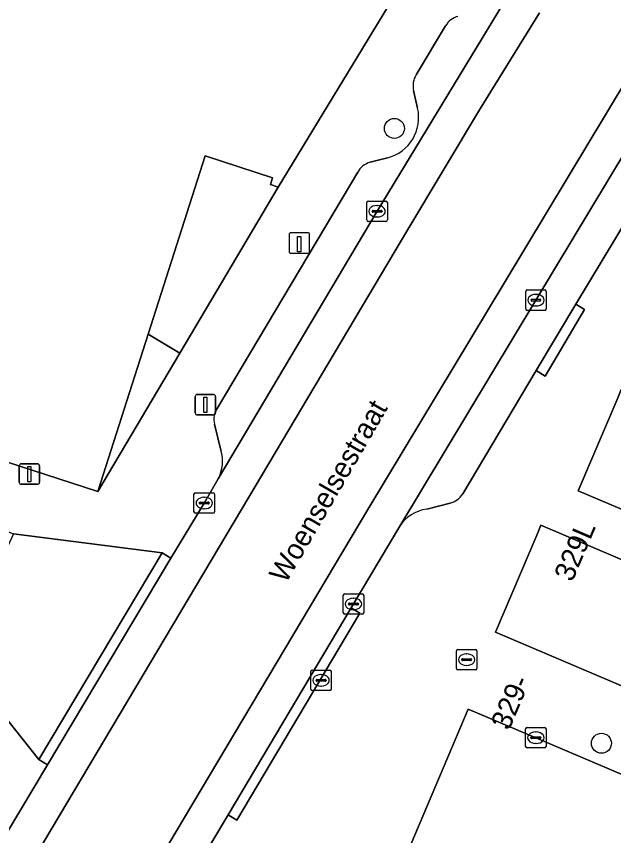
# Model space of a CAD drawing. Extents: x 160554 to 161248, y 385329 to 386506.
# Drawn here: x 160874.11 to 160903.28, y 385856.48 to 385896.47 of the extents above; entities that cross this region are included whole.
import ezdxf

# ---------------------------------------------------------------- set-up
doc = ezdxf.new("R2010")
doc.units = 0
for name, color, linetype in [('IMGEO_Boom', 7, 'Continuous'), ('IMGEO_Brandkraan', 7, 'Continuous'), ('IMGEO_Kolk', 7, 'Continuous'), ('IMGEO_Laadpaal', 7, 'Continuous'), ('IMGEO_Lichtmast', 7, 'Continuous'), ('IMGEO_Openbare_ruimte_label', 7, 'Continuous'), ('IMGEO_Pand', 7, 'Continuous'), ('IMGEO_Pand_nummerreeks', 7, 'Continuous'), ('IMGEO_Parkeervlak_open', 7, 'Continuous'), ('IMGEO_Rijbaan_lokaal_gesloten', 7, 'Continuous'), ('IMGEO_Rioolput', 7, 'Continuous'), ('IMGEO_Voetpad_open', 7, 'Continuous')]:
    doc.layers.add(name, color=color, linetype=linetype)

msp = doc.modelspace()

# ---------------------------------------------------------------- linework, layer by layer
at = {"layer": 'IMGEO_Boom'}
for centre in [(160892.574, 385891.005), (160902.686, 385860.988)]:
    msp.add_circle(centre, 0.489, dxfattribs=at)
at = {"layer": 'IMGEO_Brandkraan'}
for p, q in [((160895.602, 385864.643), (160895.602, 385865.495)), ((160895.677, 385865.569), (160896.529, 385865.569)), ((160896.09, 385865.349), (160896.115, 385865.349)), ((160896.603, 385865.495), (160896.603, 385864.643)), ((160895.861, 385865.063), (160895.861, 385865.075)), ((160896.299, 385865.026), (160895.901, 385865.026)), ((160895.904, 385865.112), (160896.302, 385865.112)), ((160896.345, 385865.075), (160896.345, 385865.063)), ((160896.529, 385864.569), (160895.677, 385864.569)), ((160896.113, 385864.789), (160896.088, 385864.789))]:
    msp.add_line(p, q, dxfattribs=at)
for points in [[(160895.602, 385864.643), (160895.602, 385865.495)], [(160895.677, 385865.569), (160896.529, 385865.569)], [(160896.603, 385865.495), (160896.603, 385864.643)], [(160896.529, 385864.569), (160895.677, 385864.569)]]:
    msp.add_lwpolyline(points, dxfattribs=at)
for centre, radius, start, end in [((160895.679, 385865.493), 0.0765, 91.552, 178.448), ((160895.679, 385865.493), 0.0765, 91.552, 178.448), ((160896.527, 385865.493), 0.0765, 1.552, 88.448), ((160896.527, 385865.493), 0.0765, 1.552, 88.448), ((160895.901, 385865.072), 0.0403, 85.8775, 175.7526), ((160895.898, 385865.062), 0.0366, 178.938, 274.7102), ((160896.302, 385865.069), 0.043, 264.8664, 352.4533), ((160896.306, 385865.074), 0.0386, 1.7309, 96.639), ((160895.679, 385864.645), 0.0765, 181.552, 268.448), ((160895.679, 385864.645), 0.0765, 181.552, 268.448), ((160896.527, 385864.645), 0.0765, 271.552, 358.448), ((160896.527, 385864.645), 0.0765, 271.552, 358.448)]:
    msp.add_arc(centre, radius, start, end, dxfattribs=at)
for centre, major_axis, ratio, start_param, end_param in [((160896.089, 385865.069), (-0.387, 0.002), 0.722429, 4.712389, 7.853982), ((160896.114, 385865.069), (-0.39, 0.002), 0.717154, 1.570796, 4.712389)]:
    msp.add_ellipse(centre, major_axis=major_axis, ratio=ratio, start_param=start_param, end_param=end_param, dxfattribs=at)
at = {"layer": 'IMGEO_Kolk'}
for p, q in [((160891.229, 385886.535), (160891.229, 385887.387)), ((160891.304, 385887.461), (160892.156, 385887.461)), ((160892.23, 385887.387), (160892.23, 385886.535)), ((160891.488, 385886.955), (160891.488, 385886.967)), ((160891.926, 385886.918), (160891.528, 385886.918)), ((160891.531, 385887.004), (160891.929, 385887.004)), ((160891.717, 385887.241), (160891.742, 385887.241)), ((160891.972, 385886.967), (160891.972, 385886.955)), ((160891.74, 385886.681), (160891.715, 385886.681)), ((160892.156, 385886.461), (160891.304, 385886.461)), ((160898.987, 385882.195), (160898.987, 385883.047)), ((160899.062, 385883.121), (160899.914, 385883.121)), ((160899.475, 385882.901), (160899.5, 385882.901)), ((160899.988, 385883.047), (160899.988, 385882.195)), ((160899.246, 385882.615), (160899.246, 385882.627)), ((160899.684, 385882.578), (160899.286, 385882.578)), ((160899.289, 385882.664), (160899.687, 385882.664)), ((160899.73, 385882.627), (160899.73, 385882.615)), ((160899.914, 385882.121), (160899.062, 385882.121)), ((160899.498, 385882.341), (160899.473, 385882.341)), ((160882.786, 385872.291), (160882.786, 385873.143)), ((160882.861, 385873.217), (160883.713, 385873.217)), ((160883.274, 385872.997), (160883.299, 385872.997)), ((160883.787, 385873.143), (160883.787, 385872.291)), ((160883.045, 385872.711), (160883.045, 385872.723)), ((160883.483, 385872.674), (160883.085, 385872.674)), ((160883.088, 385872.76), (160883.486, 385872.76)), ((160883.529, 385872.723), (160883.529, 385872.711)), ((160883.713, 385872.217), (160882.861, 385872.217)), ((160883.297, 385872.437), (160883.272, 385872.437)), ((160890.074, 385867.362), (160890.074, 385868.214)), ((160890.149, 385868.288), (160891.001, 385868.288)), ((160891.075, 385868.214), (160891.075, 385867.362)), ((160890.333, 385867.782), (160890.333, 385867.794)), ((160890.771, 385867.745), (160890.373, 385867.745)), ((160890.376, 385867.831), (160890.774, 385867.831)), ((160890.562, 385868.068), (160890.587, 385868.068)), ((160890.817, 385867.794), (160890.817, 385867.782)), ((160891.001, 385867.288), (160890.149, 385867.288)), ((160890.585, 385867.508), (160890.56, 385867.508)), ((160898.983, 385860.834), (160898.983, 385861.686)), ((160899.058, 385861.76), (160899.91, 385861.76)), ((160899.984, 385861.686), (160899.984, 385860.834)), ((160899.285, 385861.303), (160899.683, 385861.303)), ((160899.471, 385861.54), (160899.496, 385861.54)), ((160899.242, 385861.254), (160899.242, 385861.266)), ((160899.68, 385861.217), (160899.282, 385861.217)), ((160899.494, 385860.98), (160899.469, 385860.98)), ((160899.726, 385861.266), (160899.726, 385861.254)), ((160899.91, 385860.76), (160899.058, 385860.76))]:
    msp.add_line(p, q, dxfattribs=at)
for points in [[(160891.229, 385886.535), (160891.229, 385887.387)], [(160891.304, 385887.461), (160892.156, 385887.461)], [(160892.23, 385887.387), (160892.23, 385886.535)], [(160892.156, 385886.461), (160891.304, 385886.461)], [(160898.987, 385882.195), (160898.987, 385883.047)], [(160899.062, 385883.121), (160899.914, 385883.121)], [(160899.988, 385883.047), (160899.988, 385882.195)], [(160899.914, 385882.121), (160899.062, 385882.121)], [(160882.786, 385872.291), (160882.786, 385873.143)], [(160882.861, 385873.217), (160883.713, 385873.217)], [(160883.787, 385873.143), (160883.787, 385872.291)], [(160883.713, 385872.217), (160882.861, 385872.217)], [(160890.074, 385867.362), (160890.074, 385868.214)], [(160890.149, 385868.288), (160891.001, 385868.288)], [(160891.075, 385868.214), (160891.075, 385867.362)], [(160891.001, 385867.288), (160890.149, 385867.288)], [(160898.983, 385860.834), (160898.983, 385861.686)], [(160899.058, 385861.76), (160899.91, 385861.76)], [(160899.984, 385861.686), (160899.984, 385860.834)], [(160899.91, 385860.76), (160899.058, 385860.76)]]:
    msp.add_lwpolyline(points, dxfattribs=at)
for centre, radius, start, end in [((160891.306, 385887.385), 0.0765, 91.552, 178.448), ((160891.306, 385887.385), 0.0765, 91.552, 178.448), ((160892.154, 385887.385), 0.0765, 1.552, 88.448), ((160892.154, 385887.385), 0.0765, 1.552, 88.448), ((160891.528, 385886.964), 0.0403, 85.8775, 175.7526), ((160891.525, 385886.954), 0.0366, 178.938, 274.7102), ((160891.929, 385886.961), 0.043, 264.8664, 352.4533), ((160891.933, 385886.966), 0.0386, 1.7309, 96.639), ((160891.306, 385886.537), 0.0765, 181.552, 268.448), ((160891.306, 385886.537), 0.0765, 181.552, 268.448), ((160892.154, 385886.537), 0.0765, 271.552, 358.448), ((160892.154, 385886.537), 0.0765, 271.552, 358.448), ((160899.064, 385883.045), 0.0765, 91.552, 178.448), ((160899.064, 385883.045), 0.0765, 91.552, 178.448), ((160899.912, 385883.045), 0.0765, 1.552, 88.448), ((160899.912, 385883.045), 0.0765, 1.552, 88.448), ((160899.286, 385882.624), 0.0403, 85.8775, 175.7526), ((160899.283, 385882.614), 0.0366, 178.938, 274.7102), ((160899.687, 385882.621), 0.043, 264.8664, 352.4533), ((160899.691, 385882.626), 0.0386, 1.7309, 96.639), ((160899.064, 385882.197), 0.0765, 181.552, 268.448), ((160899.064, 385882.197), 0.0765, 181.552, 268.448), ((160899.912, 385882.197), 0.0765, 271.552, 358.448), ((160899.912, 385882.197), 0.0765, 271.552, 358.448), ((160882.863, 385873.141), 0.0765, 91.552, 178.448), ((160882.863, 385873.141), 0.0765, 91.552, 178.448), ((160883.711, 385873.141), 0.0765, 1.552, 88.448), ((160883.711, 385873.141), 0.0765, 1.552, 88.448), ((160883.085, 385872.72), 0.0403, 85.8775, 175.7526), ((160883.082, 385872.71), 0.0366, 178.938, 274.7102), ((160883.486, 385872.717), 0.043, 264.8664, 352.4533), ((160883.49, 385872.722), 0.0386, 1.7309, 96.639), ((160882.863, 385872.293), 0.0765, 181.552, 268.448), ((160882.863, 385872.293), 0.0765, 181.552, 268.448), ((160883.711, 385872.293), 0.0765, 271.552, 358.448), ((160883.711, 385872.293), 0.0765, 271.552, 358.448), ((160890.151, 385868.212), 0.0765, 91.552, 178.448), ((160890.151, 385868.212), 0.0765, 91.552, 178.448), ((160890.999, 385868.212), 0.0765, 1.552, 88.448), ((160890.999, 385868.212), 0.0765, 1.552, 88.448), ((160890.373, 385867.791), 0.0403, 85.8775, 175.7526), ((160890.37, 385867.781), 0.0366, 178.938, 274.7102), ((160890.774, 385867.788), 0.043, 264.8664, 352.4533), ((160890.778, 385867.793), 0.0386, 1.7309, 96.639), ((160890.151, 385867.364), 0.0765, 181.552, 268.448), ((160890.151, 385867.364), 0.0765, 181.552, 268.448), ((160890.999, 385867.364), 0.0765, 271.552, 358.448), ((160890.999, 385867.364), 0.0765, 271.552, 358.448), ((160899.06, 385861.684), 0.0765, 91.552, 178.448), ((160899.06, 385861.684), 0.0765, 91.552, 178.448), ((160899.908, 385861.684), 0.0765, 1.552, 88.448), ((160899.908, 385861.684), 0.0765, 1.552, 88.448), ((160899.282, 385861.263), 0.0403, 85.8775, 175.7526), ((160899.687, 385861.265), 0.0386, 1.7309, 96.639), ((160899.279, 385861.253), 0.0366, 178.938, 274.7102), ((160899.683, 385861.26), 0.043, 264.8664, 352.4533), ((160899.06, 385860.836), 0.0765, 181.552, 268.448), ((160899.06, 385860.836), 0.0765, 181.552, 268.448), ((160899.908, 385860.836), 0.0765, 271.552, 358.448), ((160899.908, 385860.836), 0.0765, 271.552, 358.448)]:
    msp.add_arc(centre, radius, start, end, dxfattribs=at)
for centre, major_axis, ratio, start_param, end_param in [((160891.716, 385886.961), (-0.387, 0.002), 0.722429, 4.712389, 7.853982), ((160891.741, 385886.961), (-0.39, 0.002), 0.717154, 1.570796, 4.712389), ((160899.474, 385882.621), (-0.387, 0.002), 0.722429, 4.712389, 7.853982), ((160899.499, 385882.621), (-0.39, 0.002), 0.717154, 1.570796, 4.712389), ((160883.273, 385872.717), (-0.387, 0.002), 0.722429, 4.712389, 7.853982), ((160883.298, 385872.717), (-0.39, 0.002), 0.717154, 1.570796, 4.712389), ((160890.561, 385867.788), (-0.387, 0.002), 0.722429, 4.712389, 7.853982), ((160890.586, 385867.788), (-0.39, 0.002), 0.717154, 1.570796, 4.712389), ((160899.47, 385861.26), (-0.387, 0.002), 0.722429, 4.712389, 7.853982), ((160899.495, 385861.26), (-0.39, 0.002), 0.717154, 1.570796, 4.712389)]:
    msp.add_ellipse(centre, major_axis=major_axis, ratio=ratio, start_param=start_param, end_param=end_param, dxfattribs=at)
at = {"layer": 'IMGEO_Laadpaal'}
for p, q in [((160887.433, 385885.824), (160887.433, 385884.983)), ((160887.433, 385885.824), (160887.433, 385884.983)), ((160888.349, 385885.908), (160887.508, 385885.908)), ((160888.349, 385885.908), (160887.508, 385885.908)), ((160888.433, 385884.992), (160888.433, 385885.833)), ((160888.433, 385884.992), (160888.433, 385885.833)), ((160887.517, 385884.908), (160888.358, 385884.908)), ((160887.517, 385884.908), (160888.358, 385884.908))]:
    msp.add_line(p, q, dxfattribs=at)
msp.add_lwpolyline([(160887.848, 385885.721), (160888.008, 385885.721), (160888.008, 385884.988), (160887.848, 385884.988), (160887.848, 385885.721)], dxfattribs=at)
for centre, start, end in [((160887.511, 385885.83), 92.4484, 184.2845), ((160887.511, 385885.83), 92.4484, 184.2845), ((160888.355, 385885.83), 2.4484, 94.2845), ((160888.355, 385885.83), 2.4484, 94.2845), ((160887.511, 385884.986), 182.4484, 274.2845), ((160887.511, 385884.986), 182.4484, 274.2845), ((160888.355, 385884.986), 272.4484, 4.2845), ((160888.355, 385884.986), 272.4484, 4.2845)]:
    msp.add_arc(centre, 0.0779, start, end, dxfattribs=at)
at = {"layer": 'IMGEO_Lichtmast'}
for p, q in [((160882.849, 385877.116), (160882.849, 385877.916)), ((160882.849, 385877.916), (160882.849, 385877.116)), ((160882.949, 385878.016), (160883.739, 385878.016)), ((160883.739, 385878.016), (160882.949, 385878.016)), ((160883.839, 385877.916), (160883.839, 385877.116)), ((160883.839, 385877.116), (160883.839, 385877.916)), ((160883.739, 385877.016), (160882.949, 385877.016)), ((160882.949, 385877.016), (160883.739, 385877.016)), ((160874.251, 385873.732), (160874.251, 385874.532)), ((160874.251, 385874.532), (160874.251, 385873.732)), ((160874.351, 385874.632), (160875.141, 385874.632)), ((160875.141, 385874.632), (160874.351, 385874.632)), ((160875.241, 385874.532), (160875.241, 385873.732)), ((160875.241, 385873.732), (160875.241, 385874.532)), ((160875.141, 385873.632), (160874.351, 385873.632)), ((160874.351, 385873.632), (160875.141, 385873.632))]:
    msp.add_line(p, q, dxfattribs=at)
for points in [[(160883.269, 385877.891), (160883.419, 385877.891), (160883.419, 385877.141), (160883.269, 385877.141), (160883.269, 385877.891)], [(160874.671, 385874.507), (160874.821, 385874.507), (160874.821, 385873.757), (160874.671, 385873.757), (160874.671, 385874.507)]]:
    msp.add_lwpolyline(points, dxfattribs=at)
for centre, start, end in [((160882.949, 385877.916), 90, 180), ((160882.949, 385877.916), 90, 180), ((160883.739, 385877.916), 0, 90), ((160883.739, 385877.916), 360, 90), ((160882.949, 385877.116), 180, 270), ((160882.949, 385877.116), 180, 270), ((160883.739, 385877.116), 270, 0), ((160883.739, 385877.116), 270, 0), ((160874.351, 385874.532), 90, 180), ((160874.351, 385874.532), 90, 180), ((160875.141, 385874.532), 0, 90), ((160875.141, 385874.532), 360, 90), ((160874.351, 385873.732), 180, 270), ((160874.351, 385873.732), 180, 270), ((160875.141, 385873.732), 270, 0), ((160875.141, 385873.732), 270, 0)]:
    msp.add_arc(centre, 0.1, start, end, dxfattribs=at)
at = {"layer": 'IMGEO_Pand'}
for points in [[(160883.339, 385889.663), (160886.624, 385888.585), (160886.518, 385888.262), (160886.899, 385888.137), (160893.721, 385899.359), (160893.43, 385899.454), (160893.159, 385899.065), (160891.349, 385899.659), (160891.506, 385900.139), (160890.636, 385900.424), (160890.467, 385899.91), (160887.221, 385900.976), (160887.405, 385901.535), (160870.059, 385907.246), (160867.486, 385899.383), (160865.156, 385892.262), (160863.802, 385888.125), (160860.8, 385878.948), (160873.636, 385874.736), (160878.094, 385873.273), (160880.553, 385880.958)], [(160915.8, 385873.09), (160903.823, 385878.191), (160903.648, 385878.265), (160903.448, 385877.775), (160901.547, 385873.307), (160905.507, 385871.63), (160907.045, 385870.979), (160906.151, 385868.902), (160904.614, 385869.556), (160899.733, 385871.634), (160899.536, 385871.153), (160897.512, 385866.406), (160911.32, 385860.54), (160913.545, 385865.778), (160910.557, 385867.047), (160911.399, 385869.106), (160913.688, 385868.131)]]:
    msp.add_lwpolyline(points, close=True, dxfattribs=at)
at = {"layer": 'IMGEO_Parkeervlak_open'}
for points in [[(160908.821, 385897.94), (160907.495, 385895.924), (160899.487, 385882.621), (160892.832, 385871.586)], [(160883.962, 385873.891), (160891.727, 385886.965), (160898.183, 385897.59)], [(160895.077, 385896.009), (160893.63, 385893.615)], [(160895.911, 385873.158), (160899.495, 385879.188), (160901.442, 385882.427), (160908.681, 385894.434)], [(160893.505, 385892.856), (160893.708, 385891.998)], [(160892.244, 385889.567), (160891.397, 385889.351)], [(160890.787, 385888.862), (160883.919, 385877.339)], [(160883.788, 385876.569), (160884.104, 385875.29)], [(160894.152, 385872.421), (160895.29, 385872.709)]]:
    msp.add_lwpolyline(points, dxfattribs=at)
for centre, radius, start, end in [((160895.911, 385895.552), 0.951, 104.0148, 151.2872), ((160894.569, 385893.071), 1.085, 149.8895, 191.4062), ((160891.723, 385891.537), 2.037, 284.8025, 13.083), ((160891.586, 385888.49), 0.881, 102.3854, 155.0487), ((160884.711, 385876.808), 0.953, 146.1569, 194.5326), ((160882.381, 385874.758), 1.803, 331.2524, 17.1561), ((160895.045, 385873.702), 1.022, 283.8575, 327.8784), ((160894.414, 385870.546), 1.894, 97.9598, 146.6731)]:
    msp.add_arc(centre, radius, start, end, dxfattribs=at)
at = {"layer": 'IMGEO_Rijbaan_lokaal_gesloten'}
for points in [[(160906.014, 385896.856), (160897.988, 385883.524), (160891.331, 385872.486), (160877.039, 385848.482), (160878.545, 385847.59), (160881.187, 385851.991), (160881.268, 385852.125), (160881.363, 385852.322), (160884.455, 385857.488), (160890.464, 385867.601), (160892.832, 385871.586), (160899.487, 385882.621), (160907.495, 385895.924), (160908.821, 385897.94)], [(160898.183, 385897.59), (160891.727, 385886.965), (160883.962, 385873.891), (160883.897, 385873.781), (160883.288, 385872.716), (160881.662, 385870.025), (160875.631, 385859.932), (160873.631, 385856.59), (160873.526, 385856.411), (160871.328, 385852.673), (160870.961, 385852.081), (160872.467, 385851.189), (160885.466, 385872.996), (160893.23, 385886.069), (160896.724, 385891.912), (160899.657, 385896.647)], [(160899.657, 385896.647), (160896.724, 385891.912), (160893.23, 385886.069), (160885.466, 385872.996), (160872.467, 385851.189), (160877.039, 385848.482), (160891.331, 385872.486), (160897.988, 385883.524), (160906.014, 385896.856)], [(160936.711, 385845.699), (160929.905, 385848.43), (160929.029, 385848.781), (160927.245, 385849.527), (160924.113, 385850.835), (160916.29, 385854.104), (160912.588, 385855.659), (160903.848, 385859.395), (160899.484, 385861.26), (160896.184, 385862.656), (160893.378, 385856.039), (160900.444, 385853.054), (160936.154, 385838.328), (160943.719, 385835.176), (160953.399, 385831.56)]]:
    msp.add_lwpolyline(points, dxfattribs=at)
at = {"layer": 'IMGEO_Rioolput'}
for p, q in [((160888.493, 385863.634), (160888.493, 385864.486)), ((160888.568, 385864.56), (160889.42, 385864.56)), ((160889.494, 385864.486), (160889.494, 385863.634)), ((160888.795, 385864.103), (160889.193, 385864.103)), ((160888.981, 385864.34), (160889.006, 385864.34)), ((160888.752, 385864.054), (160888.752, 385864.066)), ((160889.19, 385864.017), (160888.792, 385864.017)), ((160889.004, 385863.78), (160888.979, 385863.78)), ((160889.236, 385864.066), (160889.236, 385864.054)), ((160889.42, 385863.56), (160888.568, 385863.56))]:
    msp.add_line(p, q, dxfattribs=at)
for points in [[(160888.493, 385863.634), (160888.493, 385864.486)], [(160888.568, 385864.56), (160889.42, 385864.56)], [(160889.494, 385864.486), (160889.494, 385863.634)], [(160889.42, 385863.56), (160888.568, 385863.56)]]:
    msp.add_lwpolyline(points, dxfattribs=at)
for centre, radius, start, end in [((160888.57, 385864.484), 0.0765, 91.552, 178.448), ((160888.57, 385864.484), 0.0765, 91.552, 178.448), ((160889.418, 385864.484), 0.0765, 1.552, 88.448), ((160889.418, 385864.484), 0.0765, 1.552, 88.448), ((160888.792, 385864.063), 0.0403, 85.8775, 175.7526), ((160889.197, 385864.065), 0.0386, 1.7309, 96.639), ((160888.789, 385864.053), 0.0366, 178.938, 274.7102), ((160889.193, 385864.06), 0.043, 264.8664, 352.4533), ((160888.57, 385863.636), 0.0765, 181.552, 268.448), ((160888.57, 385863.636), 0.0765, 181.552, 268.448), ((160889.418, 385863.636), 0.0765, 271.552, 358.448), ((160889.418, 385863.636), 0.0765, 271.552, 358.448)]:
    msp.add_arc(centre, radius, start, end, dxfattribs=at)
for centre, major_axis, ratio, start_param, end_param in [((160888.98, 385864.06), (-0.387, 0.002), 0.722429, 4.712389, 7.853982), ((160889.005, 385864.06), (-0.39, 0.002), 0.717154, 1.570796, 4.712389)]:
    msp.add_ellipse(centre, major_axis=major_axis, ratio=ratio, start_param=start_param, end_param=end_param, dxfattribs=at)
at = {"layer": 'IMGEO_Voetpad_open'}
for points in [[(160898.183, 385897.59), (160898.293, 385897.756), (160900.739, 385901.463), (160900.329, 385901.75), (160898.453, 385905.495), (160897.896, 385906.019), (160893.721, 385899.359), (160886.899, 385888.137), (160882.095, 385880.027), (160878.094, 385873.273), (160873.636, 385874.736), (160872.822, 385872.731)], [(160901.547, 385873.307), (160903.448, 385877.775), (160903.648, 385878.265), (160903.823, 385878.191), (160905.181, 385880.917), (160908.343, 385887.541), (160913.824, 385896.957)], [(160893.63, 385893.615), (160895.077, 385896.009)], [(160908.681, 385894.434), (160901.442, 385882.427), (160901.867, 385882.163), (160899.938, 385878.914), (160899.495, 385879.188), (160895.911, 385873.158)], [(160893.708, 385891.998), (160893.505, 385892.856)], [(160891.397, 385889.351), (160892.244, 385889.567)], [(160883.919, 385877.339), (160890.787, 385888.862)], [(160884.104, 385875.29), (160883.788, 385876.569)], [(160873.385, 385871.446), (160873.972, 385871.217), (160881.233, 385870.281), (160881.662, 385870.025), (160883.288, 385872.716), (160883.897, 385873.781), (160883.962, 385873.891)], [(160905.507, 385871.63), (160901.547, 385873.307)], [(160895.29, 385872.709), (160894.152, 385872.421)], [(160892.832, 385871.586), (160890.464, 385867.601), (160890.893, 385867.346), (160884.884, 385857.233), (160884.455, 385857.488), (160881.363, 385852.322), (160881.268, 385852.125), (160881.187, 385851.991)], [(160911.32, 385860.54), (160897.512, 385866.406), (160899.536, 385871.153), (160899.733, 385871.634), (160904.614, 385869.556)], [(160873.526, 385856.411), (160873.631, 385856.59), (160875.631, 385859.932), (160875.202, 385860.188), (160871.183, 385865.245), (160870.459, 385863.696), (160872.004, 385863.191), (160872.391, 385863.064), (160868.837, 385857.166), (160868.77, 385857.055), (160868.423, 385857.252), (160867.507, 385857.805), (160864.961, 385853.562)], [(160893.484, 385855.474), (160893.326, 385855.547), (160893.195, 385855.607), (160893.378, 385856.039), (160896.184, 385862.656), (160899.484, 385861.26), (160903.848, 385859.395)]]:
    msp.add_lwpolyline(points, dxfattribs=at)
for points in [[(160886.899, 385888.137), (160886.518, 385888.262), (160886.624, 385888.585), (160883.339, 385889.663), (160880.553, 385880.958), (160882.095, 385880.027)], [(160901.442, 385882.427), (160899.495, 385879.188), (160899.938, 385878.914), (160901.867, 385882.163)], [(160882.095, 385880.027), (160880.553, 385880.958), (160878.094, 385873.273)], [(160881.233, 385870.281), (160873.972, 385871.217), (160871.183, 385865.245), (160875.202, 385860.188)], [(160875.631, 385859.932), (160881.662, 385870.025), (160881.233, 385870.281), (160875.202, 385860.188)], [(160890.464, 385867.601), (160884.455, 385857.488), (160884.884, 385857.233), (160890.893, 385867.346)]]:
    msp.add_lwpolyline(points, close=True, dxfattribs=at)
for centre, radius, start, end in [((160895.911, 385895.552), 0.951, 104.0148, 151.2872), ((160894.569, 385893.071), 1.085, 149.8895, 191.4062), ((160891.723, 385891.537), 2.037, 284.8025, 13.083), ((160891.586, 385888.49), 0.881, 102.3854, 155.0487), ((160884.711, 385876.808), 0.953, 146.1569, 194.5326), ((160882.381, 385874.758), 1.803, 331.2524, 17.1561), ((160895.045, 385873.702), 1.022, 283.8575, 327.8784), ((160894.414, 385870.546), 1.894, 97.9598, 146.6731)]:
    msp.add_arc(centre, radius, start, end, dxfattribs=at)

# ---------------------------------------------------------------- texts
at = {"layer": 'IMGEO_Openbare_ruimte_label'}
msp.add_text('Woenselsestraat', height=1, rotation=59.8714, dxfattribs=at).set_placement((160887.271, 385868.746))
at = {"layer": 'IMGEO_Pand_nummerreeks'}
msp.add_text('329-              329L', height=1, rotation=66.91, dxfattribs=at).set_placement((160898.169, 385861.574))

doc.saveas('drawing.dxf')
